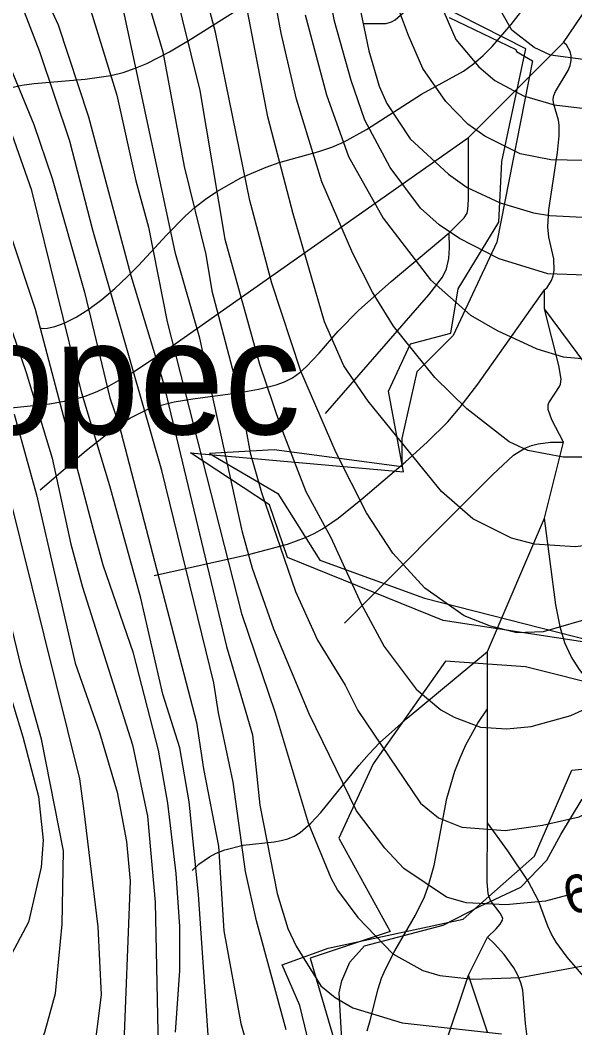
# Model space of a CAD drawing. Extents: x -709584 to -702006, y -1161789 to -1157496.
# Drawn here: x -707759.7 to -707614, y -1160450.8 to -1160186.2 of the extents above; entities that cross this region are included whole.
import ezdxf

# ---------------------------------------------------------------- set-up
doc = ezdxf.new("R2010")
doc.units = 0
for name, color, linetype in [('102_obvod PÚ', 7, 'Continuous'), ('105_místní názvy', 7, 'Continuous'), ('120_vrstevnice hlavní', 7, 'Continuous'), ('121_vrstevnice hlavní_popis', 7, 'Continuous'), ('122_vrstevnice základní', 7, 'Continuous'), ('408_BPEJ_linie', 7, 'Continuous'), ('411_akumulovaný odtok', 7, 'Continuous'), ('419_LPIS PB', 7, 'Continuous')]:
    doc.layers.add(name, color=color, linetype=linetype)

msp = doc.modelspace()

# ---------------------------------------------------------------- linework, layer by layer
at = {"layer": '102_obvod PÚ'}
for points in [[(-707576.9, -1160455.94), (-707550.32, -1160449.73), (-707585.16, -1160389.84), (-707584.37, -1160364.23), (-707580.45, -1160354.24), (-707648.6, -1160343.82), (-707689.49, -1160327.26), (-707694.25, -1160313.47), (-707714.98, -1160299.81), (-707659.02, -1160304.78), (-707663, -1160283.64), (-707657.22, -1160271.19), (-707646.58, -1160268.41), (-707644.7, -1160256.73), (-707633.96, -1160239.18), (-707633.21, -1160223.26), (-707626.86, -1160193.72), (-707661.72, -1160175.92)], [(-707679.78, -1160471.77), (-707686.29, -1160444.92), (-707690.86, -1160434.28), (-707678.81, -1160429.94), (-707643.32, -1160422.24), (-707624.62, -1160405.76), (-707614.85, -1160383.14), (-707607, -1160382.35), (-707598.08, -1160391.7), (-707601.43, -1160405.47), (-707603.21, -1160450.64), (-707588.96, -1160455.87)]]:
    msp.add_lwpolyline(points, dxfattribs=at)
at = {"layer": '120_vrstevnice hlavní'}
for points in [[(-707441.79, -1160218.65), (-707475.35, -1160247.58), (-707489.96, -1160264.21), (-707514.26, -1160288.66), (-707538.99, -1160307.31), (-707563.43, -1160322.79), (-707574.86, -1160329.01), (-707590.19, -1160335.95), (-707608.42, -1160342.75), (-707622.31, -1160346.8), (-707629.25, -1160347.09), (-707636.19, -1160345.36), (-707643.13, -1160342.61), (-707653.4, -1160335.38), (-707661.79, -1160326.12), (-707668.73, -1160315.56), (-707676.69, -1160299.79), (-707685.95, -1160278.39), (-707693.61, -1160255.24), (-707699.4, -1160233.55), (-707708.37, -1160189.28), (-707715.31, -1160163.25)], [(-707758.56, -1160168.17), (-707749.69, -1160187.43), (-707741.78, -1160211.56), (-707730.64, -1160253.22), (-707722.11, -1160281.28), (-707705.48, -1160350.71), (-707698.68, -1160373.85), (-707696.8, -1160392.36), (-707692.17, -1160415.51), (-707689.42, -1160424.77), (-707687.25, -1160429.39), (-707680.74, -1160439.81), (-707676.98, -1160442.85), (-707672.35, -1160445.59), (-707659.33, -1160449.5), (-707633.3, -1160452.39)], [(-707671.05, -1160180.32), (-707668.16, -1160194.2), (-707665.41, -1160203.46), (-707663.38, -1160208.09), (-707657.31, -1160217.35), (-707647.18, -1160226.6), (-707642.27, -1160230.07), (-707633.59, -1160234.12), (-707624.91, -1160236.73), (-707620.57, -1160237.45), (-707603.21, -1160238.32), (-707593.96, -1160237.6), (-707584.12, -1160234.7), (-707574.28, -1160230.94), (-707556.35, -1160221.83), (-707540.44, -1160211.7), (-707514.4, -1160190.44), (-707488.8, -1160167.15)], [(-707778.81, -1160218.5), (-707758.13, -1160278.68), (-707751.33, -1160301.24), (-707746.41, -1160323.8), (-707743.37, -1160335.09), (-707730.21, -1160376.46), (-707726.3, -1160395.26), (-707724.28, -1160417.82), (-707722.83, -1160486.09), (-707721.68, -1160497.38), (-707719.94, -1160504.9), (-707718.35, -1160508.52), (-707713.29, -1160516.32), (-707709.67, -1160519.94), (-707705.48, -1160522.98), (-707691.45, -1160528.19), (-707626.93, -1160544.24), (-707613.05, -1160545.98), (-707602.63, -1160546.27), (-707591.06, -1160545.69), (-707578.91, -1160544.1)]]:
    msp.add_lwpolyline(points, dxfattribs=at)
at = {"layer": '122_vrstevnice základní'}
for points in [[(-707522.51, -1160146.5), (-707536.39, -1160150.71), (-707554.32, -1160170.05), (-707565.89, -1160178.44), (-707584.99, -1160189), (-707596.56, -1160193.19), (-707606.17, -1160195.75), (-707611.82, -1160196.51), (-707620.38, -1160195.37), (-707624.71, -1160193.34), (-707630.54, -1160188.76), (-707635.26, -1160180.36)], [(-707651.41, -1160166.81), (-707649.61, -1160181.33), (-707645.24, -1160191.22), (-707639.23, -1160198.4), (-707635.03, -1160202.01), (-707627.51, -1160206.06), (-707619.41, -1160208.38), (-707611.31, -1160209.39), (-707604.37, -1160209.39), (-707595.98, -1160207.94), (-707584.12, -1160204.62), (-707569.37, -1160197.38), (-707558.23, -1160189.28), (-707543.47, -1160176.84), (-707519.75, -1160154.14), (-707503.4, -1160151.58)], [(-707442.85, -1160182.09), (-707491.84, -1160227.76), (-707525.25, -1160254.95), (-707560.69, -1160280.27), (-707573.7, -1160287.79), (-707586.72, -1160294.3), (-707597.43, -1160298.2), (-707610.16, -1160300.95), (-707617.1, -1160300.95), (-707626.35, -1160299.21), (-707631.27, -1160296.9), (-707642.41, -1160288.22), (-707650.8, -1160279.98), (-707661.65, -1160266.53), (-707667.14, -1160257.56), (-707672.35, -1160247.43), (-707680.45, -1160228.63), (-707687.1, -1160206.93), (-707691.16, -1160189.57), (-707697.95, -1160152.83)], [(-707483.93, -1160158.93), (-707505.49, -1160160.36), (-707537.98, -1160190.01), (-707548.39, -1160198.4), (-707558.08, -1160205.05), (-707573.42, -1160213.44), (-707584.99, -1160218.36), (-707593.67, -1160220.67), (-707607.55, -1160223.13), (-707620.28, -1160222.84), (-707628.38, -1160221.25), (-707637.64, -1160216.62), (-707642.12, -1160213.44), (-707647.91, -1160207.51), (-707653.98, -1160198.83), (-707657.74, -1160190.15), (-707661.09, -1160181.08)], [(-707729.78, -1160169.03), (-707722.25, -1160194.49), (-707716.61, -1160224.58), (-707710.97, -1160247.72), (-707709.38, -1160257.27), (-707701.86, -1160285.91), (-707699.26, -1160299.79), (-707696.36, -1160310.21), (-707687.39, -1160336.24), (-707681.61, -1160348.97), (-707674.38, -1160360.83), (-707671.05, -1160367.49), (-707654.56, -1160391.79), (-707649.79, -1160395.69), (-707643.71, -1160398.15), (-707632.32, -1160399.03), (-707622.49, -1160397.56), (-707612.91, -1160395.36), (-707600.03, -1160388.89), (-707563.87, -1160362.42)], [(-707719.51, -1160176.27), (-707712.56, -1160204.62), (-707705.91, -1160243.67), (-707696.86, -1160276.55), (-707691.44, -1160292.56), (-707684.65, -1160309.92), (-707678.14, -1160322.07), (-707670.18, -1160339.43), (-707664.11, -1160350.71), (-707655.72, -1160361.84), (-707649.21, -1160367.34), (-707645.74, -1160369.22), (-707638.79, -1160371.83), (-707631.85, -1160372.26), (-707625.49, -1160371.68), (-707615.07, -1160368.79), (-707589.9, -1160357.36), (-707565.03, -1160343.91), (-707541.02, -1160329.3), (-707530.6, -1160322.36), (-707513.24, -1160308.47), (-707490.39, -1160286.49), (-707456.83, -1160251.92)], [(-707773.6, -1160176.56), (-707764.53, -1160193.19), (-707756.1, -1160213.58), (-707751.33, -1160227.76), (-707742.79, -1160257.56), (-707736.14, -1160285.33), (-707733.83, -1160292.27), (-707713.43, -1160370.67), (-707711.55, -1160382.82), (-707707.65, -1160403.07), (-707706.2, -1160425.34), (-707701.71, -1160449.65)], [(-707684.87, -1160184.79), (-707679.29, -1160205.77), (-707673.51, -1160221.97), (-707664.4, -1160238.18), (-707651.96, -1160254.38), (-707641.4, -1160263.63), (-707634.46, -1160267.68), (-707624.04, -1160272.46), (-707617.1, -1160274.62), (-707610.16, -1160275.2), (-707597.43, -1160274.33), (-707588.75, -1160272.31), (-707576.6, -1160268.41), (-707566.47, -1160263.92), (-707558.95, -1160259.73), (-707532.05, -1160242.08), (-707516.43, -1160230.22), (-707509.05, -1160223.71), (-707495.74, -1160209.97), (-707471.73, -1160187.55), (-707462.76, -1160178.44)], [(-707485.47, -1160182.2), (-707509.19, -1160203.75), (-707529.15, -1160219.52), (-707544.2, -1160228.92), (-707558.66, -1160237.02), (-707572.55, -1160243.96), (-707584.99, -1160248.73), (-707596.56, -1160252.49), (-707603.79, -1160253.36), (-707621.15, -1160252.78), (-707633.88, -1160248.88), (-707644.29, -1160243.53), (-707649.64, -1160239.91), (-707654.56, -1160235.57), (-707662.52, -1160224.87), (-707669.17, -1160212.43), (-707672.79, -1160202.01), (-707677.12, -1160186.39), (-707679.01, -1160176.84)], [(-707822.78, -1160181.04), (-707813.67, -1160190.01), (-707804.7, -1160201.72), (-707801.23, -1160207.51), (-707789.37, -1160230.65), (-707780.11, -1160253.8), (-707774.76, -1160271.15), (-707766.08, -1160299.5), (-707762.9, -1160309.92), (-707744.09, -1160385.42), (-707743.08, -1160393.23), (-707739.34, -1160424.32), (-707738.45, -1160442.12), (-707740.62, -1160459.48), (-707742.07, -1160466.42), (-707750.46, -1160494.2), (-707751.47, -1160501.14), (-707751.47, -1160511.55), (-707750.03, -1160521.97), (-707747.86, -1160528.91), (-707741.06, -1160539.18), (-707734.11, -1160546.99), (-707722.69, -1160556.25), (-707700.41, -1160569.84)], [(-707741.86, -1160181.43), (-707734.29, -1160205.89), (-707729.34, -1160228.34), (-707726.02, -1160240.49), (-707721.1, -1160265.37), (-707701.57, -1160342.03), (-707692.75, -1160368.06), (-707684.07, -1160396.99), (-707678.14, -1160411.46), (-707676.4, -1160414.64), (-707671.05, -1160421.87), (-707661.79, -1160431.42), (-707653.98, -1160435.76), (-707649.5, -1160437.06), (-707640.82, -1160438.07), (-707628.38, -1160437.64), (-707602.06, -1160432.72), (-707577.75, -1160424.48), (-707568.35, -1160420.14), (-707553.45, -1160412.18), (-707544.2, -1160405.96), (-707529.73, -1160392.66), (-707522.21, -1160384.7), (-707508.33, -1160361.84)], [(-707413, -1160181.19), (-707429.2, -1160186.54), (-707439.76, -1160195.07), (-707458.86, -1160213.58), (-707471.3, -1160227.04), (-707506.3, -1160260.3), (-707522.5, -1160274.34), (-707535.52, -1160284.75), (-707551.43, -1160296.32), (-707575.58, -1160311.22), (-707593.67, -1160320.33), (-707604.08, -1160323.37), (-707613.92, -1160324.53), (-707624.62, -1160323.8), (-707630.69, -1160322.21), (-707640.82, -1160317.15), (-707649.06, -1160309.92), (-707668.3, -1160286.2), (-707674.67, -1160276.94), (-707679.73, -1160265.37), (-707687.97, -1160237.02), (-707694.63, -1160211.56), (-707700.41, -1160181.47)], [(-707689.85, -1160451.38), (-707697.66, -1160422.74), (-707700.56, -1160409.72), (-707703.74, -1160386.29), (-707707.65, -1160368.06), (-707708.8, -1160360.25), (-707722.54, -1160304.42), (-707740.62, -1160241.36), (-707746.7, -1160217.92), (-707754.51, -1160194.49), (-707758.56, -1160184.08)], [(-707533.62, -1160362.91), (-707546.37, -1160376.6), (-707555.48, -1160384.55), (-707577.9, -1160401.19), (-707587.59, -1160406.25), (-707599.18, -1160411.52), (-707621.73, -1160417.53), (-707632.14, -1160418.55), (-707642.56, -1160417.97), (-707647.76, -1160416.52), (-707658.9, -1160409), (-707663.96, -1160403.65), (-707671.34, -1160393.81), (-707683.78, -1160368.35), (-707693.04, -1160346.08), (-707698.68, -1160330.17), (-707701.28, -1160320.62), (-707712.56, -1160269.71), (-707718.93, -1160247.43), (-707732.67, -1160183.06)], [(-707709.81, -1160460.35), (-707712.85, -1160415.8), (-707715.31, -1160391.5), (-707717.77, -1160377.32), (-707722.25, -1160363.15), (-707728.04, -1160337.98), (-707736.14, -1160308.47), (-707743.52, -1160284.17), (-707756.68, -1160230.94), (-707762.32, -1160214.74)], [(-707718.93, -1160451.96), (-707717.77, -1160435.76), (-707717.77, -1160424.19), (-707718.78, -1160410.3), (-707720.95, -1160391.79), (-707723.41, -1160377.9), (-707729.92, -1160352.44), (-707737.88, -1160329.3), (-707740.48, -1160320.04), (-707755.67, -1160262.19), (-707762.61, -1160241.36)], [(-707761.31, -1160289.67), (-707755.38, -1160310.79), (-707745.25, -1160355.05), (-707738.89, -1160373.27), (-707734.26, -1160388.89), (-707731.8, -1160401.91), (-707730.79, -1160412.33), (-707732.67, -1160459.19), (-707735.42, -1160498.25), (-707735.56, -1160517.05), (-707734.26, -1160522.83), (-707729.2, -1160532.67), (-707724.42, -1160536.72), (-707714.88, -1160541.78), (-707671.2, -1160557.55), (-707652.68, -1160562.47), (-707631.62, -1160566.85), (-707622.31, -1160568.69), (-707604.95, -1160570.13), (-707588.46, -1160569.12)], [(-707760.3, -1160468.16), (-707757.11, -1160462.08), (-707753.21, -1160451.96), (-707750.46, -1160441.83), (-707748.72, -1160423.61), (-707748.29, -1160404.37), (-707754.08, -1160375.01), (-707759.43, -1160355.92), (-707768.69, -1160317.73)], [(-707766.23, -1160351), (-707758.99, -1160374.43), (-707754.94, -1160390.05), (-707753.68, -1160401.55), (-707754.19, -1160408.65), (-707757.55, -1160423.03), (-707765.79, -1160438.36)], [(-707701.71, -1160449.65), (-707696.07, -1160469.61), (-707692.02, -1160478.28), (-707685.37, -1160486.82), (-707682.33, -1160489.71), (-707673.51, -1160494.48), (-707665.41, -1160496.65), (-707645.16, -1160498.68), (-707624.91, -1160499.55), (-707616.23, -1160499.26), (-707606.97, -1160498.1), (-707597.71, -1160496.22), (-707575.87, -1160487.54), (-707560.4, -1160478.86), (-707543.04, -1160466.86), (-707526.26, -1160453.84), (-707504.58, -1160433.29), (-707492.48, -1160420.08), (-707487.79, -1160414.35), (-707479.98, -1160403.94), (-707474.91, -1160396.13), (-707462.47, -1160377.03), (-707461.32, -1160375.3), (-707456.92, -1160369.1)]]:
    msp.add_lwpolyline(points, dxfattribs=at)
at = {"layer": '408_BPEJ_linie'}
msp.add_lwpolyline([(-707647, -1160185.5), (-707629.5, -1160193.85), (-707629.3, -1160194.4), (-707625.17, -1160196.85), (-707634.5, -1160244.5), (-707646, -1160269), (-707655.5, -1160278.5), (-707659.5, -1160296), (-707659.5, -1160303.5), (-707693, -1160299), (-707710, -1160300), (-707692, -1160310.5), (-707681, -1160328), (-707653.5, -1160338), (-707579, -1160357), (-707583, -1160367), (-707627, -1160356), (-707648, -1160354.5), (-707667, -1160381.5), (-707676, -1160401), (-707662.5, -1160425.5), (-707683.5, -1160432.5), (-707672, -1160472)], dxfattribs=at)
at = {"layer": '411_akumulovaný odtok'}
for p, q in [((-707641.99, -1160217), (-707616.99, -1160192)), ((-707621.99, -1160262), (-707621.99, -1160257)), ((-707621.99, -1160317), (-707616.99, -1160297)), ((-707636.99, -1160352), (-707621.99, -1160317)), ((-707636.99, -1160367), (-707636.99, -1160352)), ((-707636.99, -1160397), (-707636.99, -1160367)), ((-707641.99, -1160437), (-707636.99, -1160427)), ((-707656.99, -1160482), (-707641.99, -1160437)), ((-707636.99, -1160452), (-707641.99, -1160437))]:
    msp.add_line(p, q, dxfattribs=at)
for points in [[(-707616.99, -1160192), (-707609.06, -1160180.2), (-707607.46, -1160177.41), (-707607.14, -1160176.4), (-707606.95, -1160174.79), (-707606.99, -1160167)], [(-707669.49, -1160187), (-707663.6, -1160187), (-707662.14, -1160186.63), (-707661.22, -1160186.09), (-707659.13, -1160184.21), (-707646.99, -1160172)], [(-707754.49, -1160267), (-707753.9, -1160267.19), (-707752.55, -1160267.08), (-707750.57, -1160266.63), (-707748.14, -1160265.77), (-707745.03, -1160264.2), (-707741.69, -1160262.07), (-707738.27, -1160259.49), (-707734.88, -1160256.62), (-707731.64, -1160253.6), (-707728.65, -1160250.61), (-707721.29, -1160242.6), (-707716.35, -1160237.64), (-707713.76, -1160235.32), (-707711.06, -1160233.17), (-707708.06, -1160231.13), (-707701.72, -1160227.6), (-707695.07, -1160224.73), (-707691.66, -1160223.55), (-707681.24, -1160220.68), (-707677.86, -1160219.53), (-707674.76, -1160218.18), (-707668.77, -1160214.87), (-707654.28, -1160205.62), (-707643.25, -1160199.56), (-707640.6, -1160197.63), (-707638.09, -1160195.43), (-707635.69, -1160193.04), (-707630.73, -1160187.31), (-707622.29, -1160176.25)], [(-707804.49, -1160227), (-707804.1, -1160227.13), (-707803.22, -1160226.94), (-707801.91, -1160226.45), (-707799.5, -1160225.21), (-707796.57, -1160223.43), (-707786.07, -1160216.45), (-707782.44, -1160214.24), (-707773.64, -1160209.61), (-707767.45, -1160205.93), (-707765.29, -1160204.9), (-707762.38, -1160203.94), (-707759.29, -1160203.28), (-707756.07, -1160202.81), (-707742.64, -1160201.63), (-707735.93, -1160200.67), (-707732.66, -1160199.88), (-707729.54, -1160198.81), (-707726.48, -1160197.51), (-707720.5, -1160194.44), (-707714.63, -1160190.99), (-707694.33, -1160178.13)], [(-707621.99, -1160257), (-707621.25, -1160256.35), (-707620.11, -1160254.55), (-707619.67, -1160253.31), (-707619.43, -1160251.92), (-707619.55, -1160248.85), (-707620.84, -1160243.18), (-707621.15, -1160240.42), (-707620.89, -1160235.99), (-707618.57, -1160220.96), (-707618.13, -1160216.55), (-707618.15, -1160213.74), (-707618.33, -1160212.41), (-707619.62, -1160207.97), (-707619.7, -1160206.94), (-707619.53, -1160205.92), (-707619.14, -1160204.91), (-707615.79, -1160199.37), (-707615.27, -1160198.06), (-707614.97, -1160196.76), (-707614.96, -1160195.52), (-707615.24, -1160194.39), (-707616.23, -1160192.67), (-707616.99, -1160192)], [(-707799.49, -1160299.5), (-707799.08, -1160298.93), (-707797.69, -1160297.93), (-707795.44, -1160296.69), (-707792.93, -1160295.62), (-707786.69, -1160293.54), (-707775.5, -1160290.3), (-707771.54, -1160289.25), (-707768.08, -1160288.57), (-707752.02, -1160286.89), (-707745.71, -1160285.79), (-707742.65, -1160284.94), (-707739.45, -1160283.71), (-707736.33, -1160282.22), (-707730.24, -1160278.73), (-707721.33, -1160272.84), (-707641.99, -1160217)], [(-707646.99, -1160242), (-707643.06, -1160238.07), (-707642.34, -1160236.86), (-707642.09, -1160235.88), (-707641.94, -1160233.24), (-707641.99, -1160217)], [(-707754.49, -1160309.5), (-707742.36, -1160299.23), (-707734.92, -1160293.36), (-707730.74, -1160290.59), (-707726.37, -1160288.39), (-707724.08, -1160287.59), (-707719.3, -1160286.43), (-707714.38, -1160285.61), (-707701.94, -1160283.95), (-707697.07, -1160283.12), (-707692.43, -1160281.94), (-707690.24, -1160281.13), (-707688.19, -1160280.09), (-707686.27, -1160278.74), (-707684.48, -1160277.17), (-707681.14, -1160273.59), (-707676.22, -1160267.85), (-707670.77, -1160262.36), (-707662.24, -1160254.8), (-707646.99, -1160242)], [(-707679.49, -1160289.5), (-707652.35, -1160258.28), (-707648.77, -1160253.7), (-707647.69, -1160251.48), (-707647.13, -1160248.79), (-707646.93, -1160246), (-707646.99, -1160242)], [(-707724.49, -1160332), (-707699.37, -1160326.41), (-707689.48, -1160323.76), (-707684.76, -1160322.04), (-707682.5, -1160320.98), (-707680.33, -1160319.75), (-707676.18, -1160316.92), (-707670.2, -1160312.18), (-707658.54, -1160302.17), (-707652.83, -1160297.04), (-707647.4, -1160291.65), (-707644.13, -1160287.83), (-707639.53, -1160281.81), (-707621.99, -1160257)], [(-707616.99, -1160297), (-707620.07, -1160291.1), (-707621.02, -1160288.4), (-707621.02, -1160287.18), (-707620.84, -1160286.63), (-707618.02, -1160282.37), (-707617.8, -1160281.79), (-707617.64, -1160280.46), (-707618.2, -1160276.85), (-707621.99, -1160262)], [(-707591.99, -1160307), (-707591.8, -1160301.11), (-707591.86, -1160296.67), (-707592.17, -1160294.42), (-707592.9, -1160292.5), (-707594.16, -1160290.93), (-707595.77, -1160289.54), (-707604.08, -1160283.82), (-707607.49, -1160280.92), (-707611.11, -1160276.6), (-707621.99, -1160262)], [(-707674.49, -1160344.5), (-707635.65, -1160305.58), (-707630.11, -1160300.4), (-707627.12, -1160298.58), (-707625.38, -1160297.88), (-707623.69, -1160297.43), (-707620.43, -1160297.01), (-707616.99, -1160297)], [(-707589.49, -1160409.5), (-707590.64, -1160408.45), (-707592.86, -1160405.47), (-707593.98, -1160403.42), (-707594.8, -1160401.37), (-707595.42, -1160399.19), (-707595.85, -1160396.96), (-707596.14, -1160392.74), (-707595.79, -1160389.25), (-707594.65, -1160383.33), (-707594.65, -1160381.97), (-707594.99, -1160380.38), (-707595.63, -1160378.81), (-707597.51, -1160375.67), (-707599.85, -1160372.53), (-707609.04, -1160361.52), (-707612.81, -1160356.69), (-707615, -1160353.32), (-707616.67, -1160349.7), (-707617.81, -1160345.82), (-707618.97, -1160339.76), (-707621.99, -1160317)], [(-707714.49, -1160409.5), (-707712.78, -1160407.81), (-707709.97, -1160405.87), (-707708.19, -1160404.93), (-707705.95, -1160404.04), (-707701.17, -1160402.86), (-707693.01, -1160401.96), (-707691.17, -1160401.63), (-707689.4, -1160401.15), (-707687.74, -1160400.46), (-707686.19, -1160399.52), (-707683.36, -1160397.1), (-707680.73, -1160394.25), (-707670.65, -1160381.84), (-707668.03, -1160378.82), (-707665.3, -1160375.97), (-707658.03, -1160369.47), (-707636.99, -1160352)], [(-707668.59, -1160451.65), (-707667.76, -1160448.9), (-707665.67, -1160440.54), (-707664.8, -1160437.82), (-707663.79, -1160435.37), (-707661.33, -1160430.61), (-707655.87, -1160421.25), (-707653.5, -1160416.4), (-707652.51, -1160413.72), (-707650.99, -1160408.17), (-707647.61, -1160390.57), (-707645.54, -1160383.45), (-707644.18, -1160379.88), (-707642.62, -1160376.45), (-707639.5, -1160370.76), (-707636.99, -1160367)], [(-707636.99, -1160427), (-707634.66, -1160424.81), (-707633.63, -1160423.61), (-707633.02, -1160422.51), (-707632.97, -1160422.04), (-707633.59, -1160420.69), (-707636.18, -1160417.35), (-707636.79, -1160415.62), (-707637.03, -1160412.37), (-707636.99, -1160397)], [(-707576.99, -1160504.5), (-707576.88, -1160504.01), (-707577.1, -1160502.82), (-707577.68, -1160501.12), (-707578.61, -1160499.16), (-707581.36, -1160494.62), (-707587.84, -1160485.17), (-707589.99, -1160481.18), (-707590.76, -1160479), (-707592.47, -1160472.21), (-707593.87, -1160467.78), (-707595.84, -1160463.89), (-707600.18, -1160456.26), (-707603.75, -1160447.74), (-707604.96, -1160445.67), (-707607.86, -1160441.73), (-707616.02, -1160432.26), (-707618.94, -1160428.32), (-707620.16, -1160426.24), (-707621.12, -1160424.13), (-707623.59, -1160417.49), (-707626.29, -1160412.34), (-707631.58, -1160404.3), (-707636.99, -1160397)], [(-707594.49, -1160504.5), (-707600.6, -1160498.43), (-707603.63, -1160494.96), (-707604.95, -1160493.2), (-707606.02, -1160491.51), (-707607.39, -1160488.42), (-707610.98, -1160477.12), (-707612.24, -1160474.03), (-707613.01, -1160472.56), (-707614.95, -1160469.74), (-707621.83, -1160461.92), (-707623.93, -1160459.26), (-707624.83, -1160457.86), (-707625.57, -1160456.4), (-707626.52, -1160453.16), (-707626.98, -1160449.72), (-707627.7, -1160440.89), (-707628.17, -1160438.96), (-707628.95, -1160436.97), (-707630, -1160435.06), (-707632.57, -1160431.55), (-707635.09, -1160428.8), (-707636.99, -1160427)]]:
    msp.add_lwpolyline(points, dxfattribs=at)
at = {"layer": '419_LPIS PB'}
msp.add_lwpolyline([(-707675.2, -1160453.9), (-707675.54, -1160447.76), (-707675.93, -1160441.66), (-707675.23, -1160438.46), (-707673.08, -1160433.6), (-707669.3, -1160429.3), (-707648.6, -1160423.9), (-707638.9, -1160418.9), (-707628.2, -1160413.9), (-707621.4, -1160406.8), (-707617.7, -1160400.07), (-707612.1, -1160390.8)], dxfattribs=at)

# ---------------------------------------------------------------- texts
at = {"layer": '105_místní názvy'}
msp.add_text('Kozlíkův Kopec', height=30, dxfattribs=at).set_placement((-707962.56, -1160294.93))
at = {"layer": '121_vrstevnice hlavní_popis'}
msp.add_text('636', height=10, rotation=15.8064, dxfattribs=at).set_placement((-707615.4, -1160421.39))

doc.saveas('drawing.dxf')
